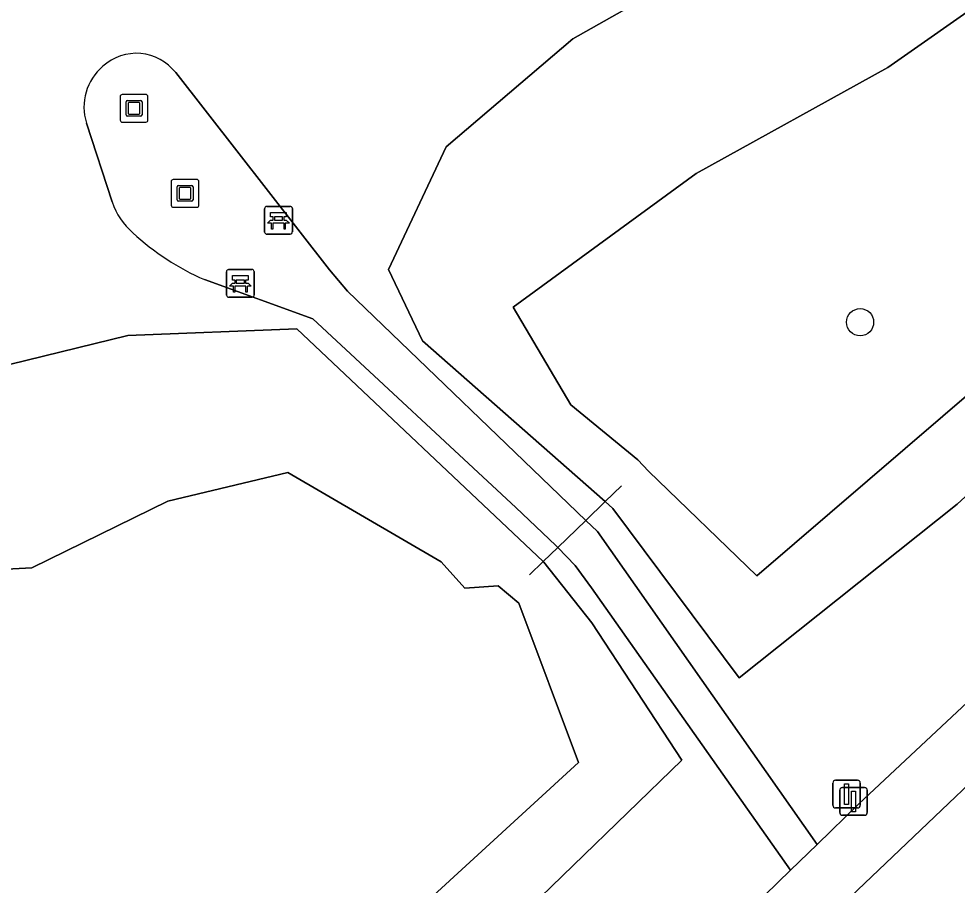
# Model space of a CAD drawing. Extents: x 155018 to 156648, y 383979 to 385733.
# Drawn here: x 155711.71 to 155745.56, y 384532.49 to 384563.73 of the extents above; entities that cross this region are included whole.
import ezdxf

# ---------------------------------------------------------------- set-up
doc = ezdxf.new("R2010")
doc.units = 0
for name, color, linetype in [('IMGEO_Afsluitpaal', 7, 'Continuous'), ('IMGEO_Bank', 7, 'Continuous'), ('IMGEO_Boom', 7, 'Continuous'), ('IMGEO_Duiker', 7, 'Continuous'), ('IMGEO_Fietspad_gesloten', 7, 'Continuous'), ('IMGEO_Groenvoorziening', 7, 'Continuous'), ('IMGEO_Kunstobject', 7, 'Continuous'), ('IMGEO_Oever', 7, 'Continuous'), ('IMGEO_Verkeersbordpaal', 7, 'Continuous'), ('IMGEO_Voetpad_gesloten', 7, 'Continuous'), ('IMGEO_Voetpad_halfverhard', 7, 'Continuous'), ('IMGEO_Waterloop', 7, 'Continuous')]:
    doc.layers.add(name, color=color, linetype=linetype)

msp = doc.modelspace()

# ---------------------------------------------------------------- linework, layer by layer
at = {"layer": 'IMGEO_Afsluitpaal'}
for p, q in [((155741.322, 384535.111), (155741.322, 384535.911)), ((155741.322, 384535.911), (155741.322, 384535.111)), ((155741.422, 384536.011), (155742.212, 384536.011)), ((155742.212, 384536.011), (155741.422, 384536.011)), ((155742.312, 384535.911), (155742.312, 384535.111)), ((155742.312, 384535.111), (155742.312, 384535.911)), ((155742.212, 384535.011), (155741.422, 384535.011)), ((155741.422, 384535.011), (155742.212, 384535.011))]:
    msp.add_line(p, q, dxfattribs=at)
msp.add_lwpolyline([(155741.742, 384535.886), (155741.892, 384535.886), (155741.892, 384535.136), (155741.742, 384535.136), (155741.742, 384535.886)], dxfattribs=at)
for centre, start, end in [((155741.422, 384535.911), 90, 180), ((155741.422, 384535.911), 90, 180), ((155742.212, 384535.911), 0, 90), ((155742.212, 384535.911), 360, 90), ((155741.422, 384535.111), 180, 270), ((155741.422, 384535.111), 180, 270), ((155742.212, 384535.111), 270, 0), ((155742.212, 384535.111), 270, 0)]:
    msp.add_arc(centre, 0.1, start, end, dxfattribs=at)
at = {"layer": 'IMGEO_Bank'}
for p, q in [((155720.654, 384556.966), (155721.495, 384556.966)), ((155721.495, 384556.966), (155720.654, 384556.966)), ((155720.579, 384556.041), (155720.579, 384556.882)), ((155720.579, 384556.882), (155720.579, 384556.041)), ((155720.888, 384556.472), (155720.888, 384556.578)), ((155720.932, 384556.578), (155720.932, 384556.472)), ((155721.22, 384556.584), (155720.938, 384556.584)), ((155721.226, 384556.472), (155721.226, 384556.578)), ((155721.27, 384556.578), (155721.27, 384556.472)), ((155721.579, 384556.891), (155721.579, 384556.05)), ((155721.579, 384556.05), (155721.579, 384556.891)), ((155721.276, 384556.364), (155720.883, 384556.364)), ((155720.938, 384556.466), (155721.22, 384556.466)), ((155721.504, 384555.966), (155720.663, 384555.966)), ((155720.663, 384555.966), (155721.504, 384555.966)), ((155719.203, 384553.767), (155719.203, 384554.608)), ((155719.203, 384554.608), (155719.203, 384553.767)), ((155719.278, 384554.692), (155720.119, 384554.692)), ((155720.119, 384554.692), (155719.278, 384554.692)), ((155720.203, 384554.617), (155720.203, 384553.776)), ((155720.203, 384553.776), (155720.203, 384554.617)), ((155719.512, 384554.198), (155719.512, 384554.304)), ((155719.556, 384554.304), (155719.556, 384554.198)), ((155719.844, 384554.31), (155719.562, 384554.31)), ((155719.562, 384554.192), (155719.844, 384554.192)), ((155719.85, 384554.198), (155719.85, 384554.304)), ((155719.894, 384554.304), (155719.894, 384554.198)), ((155719.9, 384554.09), (155719.507, 384554.09)), ((155720.128, 384553.692), (155719.287, 384553.692)), ((155719.287, 384553.692), (155720.128, 384553.692))]:
    msp.add_line(p, q, dxfattribs=at)
for points in [[(155720.882, 384556.584), (155720.796, 384556.584), (155720.796, 384556.745), (155721.359, 384556.745), (155721.359, 384556.584), (155721.276, 384556.584)], [(155720.826, 384556.364), (155720.684, 384556.364), (155720.796, 384556.466), (155720.882, 384556.466)], [(155720.876, 384556.357), (155720.876, 384556.15), (155720.833, 384556.15), (155720.833, 384556.357)], [(155721.276, 384556.466), (155721.359, 384556.466), (155721.471, 384556.364), (155721.332, 384556.364)], [(155721.326, 384556.357), (155721.326, 384556.15), (155721.282, 384556.15), (155721.282, 384556.357)], [(155719.45, 384554.09), (155719.308, 384554.09), (155719.42, 384554.192), (155719.506, 384554.192)], [(155719.506, 384554.31), (155719.42, 384554.31), (155719.42, 384554.471), (155719.983, 384554.471), (155719.983, 384554.31), (155719.9, 384554.31)], [(155719.9, 384554.192), (155719.983, 384554.192), (155720.095, 384554.09), (155719.956, 384554.09)], [(155719.5, 384554.083), (155719.5, 384553.876), (155719.457, 384553.876), (155719.457, 384554.083)], [(155719.95, 384554.083), (155719.95, 384553.876), (155719.906, 384553.876), (155719.906, 384554.083)]]:
    msp.add_lwpolyline(points, dxfattribs=at)
for centre, radius, start, end in [((155720.657, 384556.888), 0.0779, 92.4484, 184.2845), ((155720.657, 384556.888), 0.0779, 92.4484, 184.2845), ((155721.501, 384556.888), 0.0779, 2.4484, 94.2845), ((155721.501, 384556.888), 0.0779, 2.4484, 94.2845), ((155720.881, 384556.577), 0.00671, 2.8957, 87.1043), ((155720.938, 384556.577), 0.00671, 92.8957, 177.1043), ((155721.22, 384556.577), 0.00671, 2.8957, 87.1043), ((155721.277, 384556.577), 0.00671, 92.8957, 177.1043), ((155720.826, 384556.357), 0.00671, 2.8957, 87.1043), ((155720.883, 384556.357), 0.00671, 92.8957, 177.1043), ((155720.881, 384556.473), 0.00671, 272.8957, 357.1043), ((155720.938, 384556.473), 0.00671, 182.8957, 267.1043), ((155721.22, 384556.473), 0.00671, 272.8957, 357.1043), ((155721.277, 384556.473), 0.00671, 182.8957, 267.1043), ((155721.275, 384556.357), 0.00671, 2.8957, 87.1043), ((155721.332, 384556.357), 0.00671, 92.8957, 177.1043), ((155720.657, 384556.044), 0.0779, 182.4484, 274.2845), ((155720.657, 384556.044), 0.0779, 182.4484, 274.2845), ((155721.501, 384556.044), 0.0779, 272.4484, 4.2845), ((155721.501, 384556.044), 0.0779, 272.4484, 4.2845), ((155719.281, 384554.614), 0.0779, 92.4484, 184.2845), ((155719.281, 384554.614), 0.0779, 92.4484, 184.2845), ((155720.125, 384554.614), 0.0779, 2.4484, 94.2845), ((155720.125, 384554.614), 0.0779, 2.4484, 94.2845), ((155719.505, 384554.303), 0.00671, 2.8957, 87.1043), ((155719.505, 384554.199), 0.00671, 272.8957, 357.1043), ((155719.562, 384554.303), 0.00671, 92.8957, 177.1043), ((155719.562, 384554.199), 0.00671, 182.8957, 267.1043), ((155719.844, 384554.303), 0.00671, 2.8957, 87.1043), ((155719.844, 384554.199), 0.00671, 272.8957, 357.1043), ((155719.901, 384554.303), 0.00671, 92.8957, 177.1043), ((155719.901, 384554.199), 0.00671, 182.8957, 267.1043), ((155719.45, 384554.083), 0.00671, 2.8957, 87.1043), ((155719.507, 384554.083), 0.00671, 92.8957, 177.1043), ((155719.899, 384554.083), 0.00671, 2.8957, 87.1043), ((155719.956, 384554.083), 0.00671, 92.8957, 177.1043), ((155719.281, 384553.77), 0.0779, 182.4484, 274.2845), ((155719.281, 384553.77), 0.0779, 182.4484, 274.2845), ((155720.125, 384553.77), 0.0779, 272.4484, 4.2845), ((155720.125, 384553.77), 0.0779, 272.4484, 4.2845)]:
    msp.add_arc(centre, radius, start, end, dxfattribs=at)
at = {"layer": 'IMGEO_Boom'}
msp.add_circle((155742.055, 384552.791), 0.489, dxfattribs=at)
at = {"layer": 'IMGEO_Duiker'}
msp.add_lwpolyline([(155730.137, 384543.683), (155730.63, 384544.16), (155731.148, 384544.661), (155732.167, 384545.646), (155732.864, 384546.32), (155733.449, 384546.885)], dxfattribs=at)
at = {"layer": 'IMGEO_Fietspad_gesloten'}
msp.add_lwpolyline([(155749.522, 384539.511), (155741.723, 384532.082), (155712.332, 384503.565)], dxfattribs=at)
at = {"layer": 'IMGEO_Groenvoorziening'}
for points in [[(155745.558, 384546.234), (155737.689, 384539.966), (155733.143, 384546.074), (155732.864, 384546.32), (155726.272, 384552.123), (155725.044, 384554.696), (155727.128, 384559.109), (155731.69, 384563.012), (155735.166, 384564.977), (155729.076, 384566.603), (155725.076, 384571.246), (155719.719, 384574.317), (155713.647, 384574.888), (155705.862, 384571.888), (155702.933, 384565.388), (155702.576, 384555.246), (155692.433, 384554.317), (155681.647, 384554.674), (155669.704, 384561.185), (155614.893, 384540.13), (155584.354, 384560.417)], [(155717.372, 384561.79), (155722.919, 384554.679), (155723.565, 384553.91), (155732.167, 384545.646), (155732.585, 384545.244), (155740.504, 384533.963), (155742.011, 384535.429), (155749.086, 384542.05)], [(155715.08, 384557.125), (155714.154, 384559.971)], [(155709.887, 384504.166), (155739.548, 384533.032), (155732.374, 384543.207), (155731.774, 384544.013), (155731.148, 384544.661), (155731.076, 384544.736), (155729.638, 384546.113), (155722.32, 384552.917), (155718.414, 384554.325)], [(155697.798, 384551.566), (155705.924, 384549.926), (155715.646, 384552.312), (155721.738, 384552.554), (155730.63, 384544.16), (155730.654, 384544.137), (155732.38, 384541.954), (155735.627, 384536.998), (155710.135, 384512.311)]]:
    msp.add_lwpolyline(points, dxfattribs=at)
for centre, radius, start, end in [((155937.727, 384336.816), 284.226, 122.51693, 132.54048), ((155715.955, 384560.694), 1.792, 37.7277, 132.3874), ((155715.979, 384560.551), 1.915, 130.0357, 197.6376), ((155717.392, 384557.879), 2.431, 198.0608, 230.0081), ((155722.134, 384562.833), 9.286, 227.2349, 246.383)]:
    msp.add_arc(centre, radius, start, end, dxfattribs=at)
at = {"layer": 'IMGEO_Kunstobject'}
for p, q in [((155716.286, 384561.002), (155715.445, 384561.002)), ((155716.286, 384561.002), (155715.445, 384561.002)), ((155715.37, 384560.918), (155715.37, 384560.077)), ((155715.37, 384560.918), (155715.37, 384560.077)), ((155715.584, 384560.266), (155715.584, 384560.74)), ((155715.634, 384560.79), (155716.108, 384560.79)), ((155715.664, 384560.69), (155715.664, 384560.316)), ((155716.058, 384560.71), (155715.684, 384560.71)), ((155716.078, 384560.316), (155716.078, 384560.69)), ((155716.158, 384560.74), (155716.158, 384560.266)), ((155716.37, 384560.086), (155716.37, 384560.927)), ((155716.37, 384560.086), (155716.37, 384560.927)), ((155715.684, 384560.296), (155716.058, 384560.296)), ((155715.454, 384560.002), (155716.295, 384560.002)), ((155715.454, 384560.002), (155716.295, 384560.002)), ((155716.108, 384560.216), (155715.634, 384560.216)), ((155718.125, 384557.935), (155717.284, 384557.935)), ((155718.125, 384557.935), (155717.284, 384557.935)), ((155717.209, 384557.851), (155717.209, 384557.01)), ((155717.209, 384557.851), (155717.209, 384557.01)), ((155717.423, 384557.199), (155717.423, 384557.673)), ((155717.473, 384557.723), (155717.947, 384557.723)), ((155717.503, 384557.623), (155717.503, 384557.249)), ((155717.897, 384557.643), (155717.523, 384557.643)), ((155717.917, 384557.249), (155717.917, 384557.623)), ((155717.997, 384557.673), (155717.997, 384557.199)), ((155718.209, 384557.019), (155718.209, 384557.86)), ((155718.209, 384557.019), (155718.209, 384557.86)), ((155717.293, 384556.935), (155718.134, 384556.935)), ((155717.293, 384556.935), (155718.134, 384556.935)), ((155717.947, 384557.149), (155717.473, 384557.149)), ((155717.523, 384557.229), (155717.897, 384557.229))]:
    msp.add_line(p, q, dxfattribs=at)
for centre, radius, start, end in [((155715.448, 384560.924), 0.0779, 92.4484, 184.2845), ((155715.448, 384560.924), 0.0779, 92.4484, 184.2845), ((155716.292, 384560.924), 0.0779, 2.4484, 94.2845), ((155716.292, 384560.924), 0.0779, 2.4484, 94.2845), ((155715.634, 384560.74), 0.05, 90, 180), ((155715.684, 384560.69), 0.02, 90, 180), ((155716.058, 384560.69), 0.02, 360, 90), ((155716.108, 384560.74), 0.05, 360, 90), ((155715.684, 384560.316), 0.02, 180, 270), ((155716.058, 384560.316), 0.02, 270, 0), ((155715.448, 384560.08), 0.0779, 182.4484, 274.2845), ((155715.448, 384560.08), 0.0779, 182.4484, 274.2845), ((155715.634, 384560.266), 0.05, 180, 270), ((155716.108, 384560.266), 0.05, 270, 0), ((155716.292, 384560.08), 0.0779, 272.4484, 4.2845), ((155716.292, 384560.08), 0.0779, 272.4484, 4.2845), ((155717.287, 384557.857), 0.0779, 92.4484, 184.2845), ((155717.287, 384557.857), 0.0779, 92.4484, 184.2845), ((155718.131, 384557.857), 0.0779, 2.4484, 94.2845), ((155718.131, 384557.857), 0.0779, 2.4484, 94.2845), ((155717.473, 384557.673), 0.05, 90, 180), ((155717.523, 384557.623), 0.02, 90, 180), ((155717.897, 384557.623), 0.02, 360, 90), ((155717.947, 384557.673), 0.05, 360, 90), ((155717.523, 384557.249), 0.02, 180, 270), ((155717.897, 384557.249), 0.02, 270, 0), ((155717.287, 384557.013), 0.0779, 182.4484, 274.2845), ((155717.287, 384557.013), 0.0779, 182.4484, 274.2845), ((155717.473, 384557.199), 0.05, 180, 270), ((155717.947, 384557.199), 0.05, 270, 0), ((155718.131, 384557.013), 0.0779, 272.4484, 4.2845), ((155718.131, 384557.013), 0.0779, 272.4484, 4.2845)]:
    msp.add_arc(centre, radius, start, end, dxfattribs=at)
at = {"layer": 'IMGEO_Oever'}
for points in [[(155869.411, 384709.653), (155878.301, 384689.953), (155886.023, 384668.117), (155885.599, 384664.421), (155884.287, 384661.002), (155880.669, 384655.905), (155868.067, 384644.731), (155851.212, 384633.218), (155828.907, 384618.792), (155809.853, 384608.664), (155789.927, 384598.773), (155755.416, 384578.562), (155736.696, 384565.842), (155735.166, 384564.977), (155731.69, 384563.012), (155727.128, 384559.109), (155725.044, 384554.696), (155726.272, 384552.123), (155732.864, 384546.32), (155733.143, 384546.074), (155737.689, 384539.966), (155745.558, 384546.234)], [(155885.585, 384652.161), (155872, 384641.72), (155851.192, 384626.049), (155833.993, 384613.165), (155809.177, 384596.365), (155787.522, 384581.742), (155765.89, 384566.283), (155752.602, 384556.128), (155747.674, 384551.657), (155738.328, 384543.645), (155734.422, 384547.424), (155734.04, 384547.829), (155731.622, 384549.808), (155729.546, 384553.33), (155736.137, 384558.152), (155743.052, 384561.974), (155761.147, 384574.65), (155782.886, 384587.606), (155806.374, 384601.46), (155831.684, 384615.442), (155850.435, 384627.197), (155871.338, 384642.331), (155884.346, 384652.842)], [(155710.135, 384512.311), (155735.627, 384536.998), (155732.38, 384541.954), (155730.654, 384544.137), (155730.63, 384544.16), (155721.738, 384552.554), (155715.646, 384552.312), (155705.924, 384549.926), (155697.798, 384551.566)], [(155688.091, 384545.867), (155694.892, 384545.045), (155705.98, 384543.611), (155712.184, 384543.939), (155717.083, 384546.335), (155721.421, 384547.369), (155726.952, 384544.147), (155727.794, 384543.2), (155729.005, 384543.281), (155729.744, 384542.659), (155731.897, 384536.916), (155722.612, 384528.388), (155709.193, 384515.417), (155701.693, 384508.481), (155694.585, 384504.171)]]:
    msp.add_lwpolyline(points, dxfattribs=at)
msp.add_arc((155937.727, 384336.816), 284.226, 122.51693, 132.54048, dxfattribs=at)
at = {"layer": 'IMGEO_Verkeersbordpaal'}
for p, q in [((155741.171, 384536.274), (155741.961, 384536.274)), ((155741.961, 384536.274), (155741.171, 384536.274)), ((155741.071, 384535.374), (155741.071, 384536.174)), ((155741.071, 384536.174), (155741.071, 384535.374)), ((155742.061, 384536.174), (155742.061, 384535.374)), ((155742.061, 384535.374), (155742.061, 384536.174)), ((155741.961, 384535.274), (155741.171, 384535.274)), ((155741.171, 384535.274), (155741.961, 384535.274))]:
    msp.add_line(p, q, dxfattribs=at)
msp.add_lwpolyline([(155741.491, 384536.149), (155741.641, 384536.149), (155741.641, 384535.399), (155741.491, 384535.399), (155741.491, 384536.149)], dxfattribs=at)
for centre, start, end in [((155741.171, 384536.174), 90, 180), ((155741.171, 384536.174), 90, 180), ((155741.961, 384536.174), 0, 90), ((155741.961, 384536.174), 360, 90), ((155741.171, 384535.374), 180, 270), ((155741.171, 384535.374), 180, 270), ((155741.961, 384535.374), 270, 0), ((155741.961, 384535.374), 270, 0)]:
    msp.add_arc(centre, 0.1, start, end, dxfattribs=at)
at = {"layer": 'IMGEO_Voetpad_gesloten'}
for points in [[(155749.086, 384542.05), (155742.011, 384535.429), (155740.504, 384533.963), (155739.548, 384533.032), (155709.887, 384504.166)], [(155712.332, 384503.565), (155741.723, 384532.082), (155749.522, 384539.511)]]:
    msp.add_lwpolyline(points, dxfattribs=at)
at = {"layer": 'IMGEO_Voetpad_halfverhard'}
for points in [[(155739.548, 384533.032), (155740.504, 384533.963), (155732.585, 384545.244), (155732.167, 384545.646), (155723.565, 384553.91), (155722.919, 384554.679), (155717.372, 384561.79)], [(155714.154, 384559.971), (155715.08, 384557.125)], [(155718.414, 384554.325), (155722.32, 384552.917), (155729.638, 384546.113), (155731.076, 384544.736), (155731.148, 384544.661), (155731.774, 384544.013), (155732.374, 384543.207), (155739.548, 384533.032)]]:
    msp.add_lwpolyline(points, dxfattribs=at)
for centre, radius, start, end in [((155715.955, 384560.694), 1.792, 37.7277, 132.3874), ((155715.979, 384560.551), 1.915, 130.0357, 197.6376), ((155717.392, 384557.879), 2.431, 198.0608, 230.0081), ((155722.134, 384562.833), 9.286, 227.2349, 246.383)]:
    msp.add_arc(centre, radius, start, end, dxfattribs=at)
at = {"layer": 'IMGEO_Waterloop'}
for points in [[(155884.346, 384652.842), (155871.338, 384642.331), (155850.435, 384627.197), (155831.684, 384615.442), (155806.374, 384601.46), (155782.886, 384587.606), (155761.147, 384574.65), (155743.052, 384561.974), (155736.137, 384558.152), (155729.546, 384553.33), (155731.622, 384549.808), (155734.04, 384547.829), (155734.422, 384547.424), (155738.328, 384543.645), (155747.674, 384551.657), (155752.602, 384556.128), (155765.89, 384566.283), (155787.522, 384581.742), (155809.177, 384596.365), (155833.993, 384613.165), (155851.192, 384626.049), (155872, 384641.72), (155885.585, 384652.161)], [(155694.585, 384504.171), (155701.693, 384508.481), (155709.193, 384515.417), (155722.612, 384528.388), (155731.897, 384536.916), (155729.744, 384542.659), (155729.005, 384543.281), (155727.794, 384543.2), (155726.952, 384544.147), (155721.421, 384547.369), (155717.083, 384546.335), (155712.184, 384543.939), (155705.98, 384543.611), (155694.892, 384545.045), (155688.091, 384545.867)]]:
    msp.add_lwpolyline(points, dxfattribs=at)

doc.saveas('drawing.dxf')
